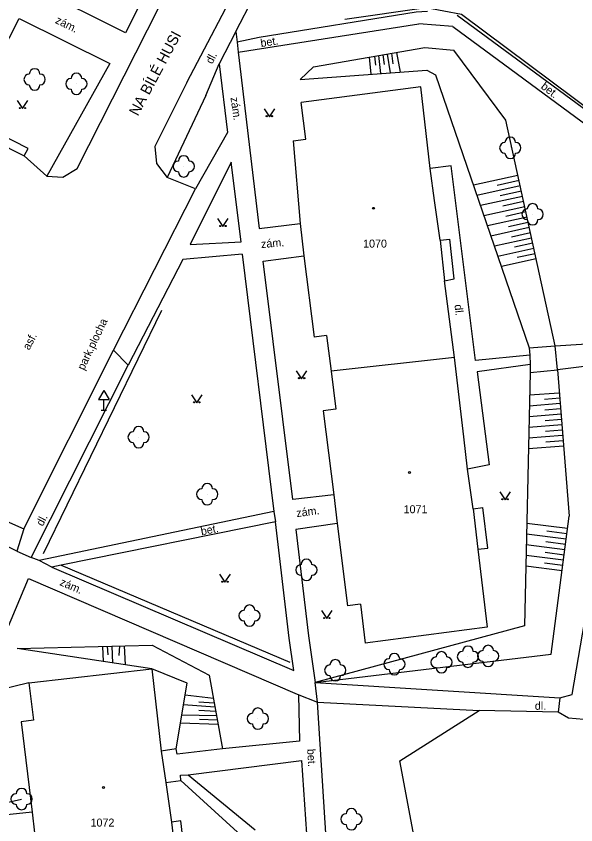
# Model space of a CAD drawing. Extents: x -794191 to -788944, y -1117087 to -1105044.
# Drawn here: x -791360.4 to -791308, y -1110242.2 to -1110166.5 of the extents above; entities that cross this region are included whole.
import ezdxf

# ---------------------------------------------------------------- set-up
doc = ezdxf.new("R2010")
doc.units = 0
for name, color, linetype in [('Doplněk polohopisu', 7, 'Continuous'), ('Doplňkové značky', 7, 'Continuous'), ('Hranice - ploty_ zdi', 7, 'Continuous'), ('Komunikace', 7, 'Continuous'), ('Názvy ulic_ silnic_ žel_', 7, 'Continuous'), ('Pomocné popisy', 7, 'Continuous'), ('Stavební objekty', 7, 'Continuous'), ('Výškopis', 7, 'Continuous'), ('Zeleň', 7, 'Continuous'), ('Značky druhů budov', 7, 'Continuous'), ('Značky druhů pozemků', 7, 'Continuous'), ('Čísla popisná', 7, 'Continuous')]:
    doc.layers.add(name, color=color, linetype=linetype)

msp = doc.modelspace()

# ---------------------------------------------------------------- linework, layer by layer
at = {"layer": 'Doplněk polohopisu'}
for p, q in [((-791339.81, -1110167.89), (-791337.51, -1110163.42)), ((-791299.25, -1110181.07), (-791319.12, -1110166.4)), ((-791339.59, -1110169.84), (-791322.68, -1110167.17)), ((-791319.52, -1110167.42), (-791322.68, -1110167.17)), ((-791319.52, -1110167.42), (-791299.66, -1110182.1)), ((-791339.81, -1110167.89), (-791341.37, -1110170.92)), ((-791339.81, -1110167.89), (-791339.69, -1110168.89)), ((-791337.63, -1110168.45), (-791339.69, -1110168.89)), ((-791339.69, -1110168.89), (-791339.59, -1110169.84)), ((-791339.59, -1110169.84), (-791337.62, -1110186.34)), ((-791351.61, -1110170.91), (-791357.51, -1110181.45)), ((-791342.61, -1110173.9), (-791346.24, -1110181.56)), ((-791337.62, -1110186.34), (-791333.8, -1110185.87)), ((-791339.21, -1110188.74), (-791344.76, -1110189.27)), ((-791339.21, -1110188.74), (-791336.27, -1110212.85)), ((-791344.76, -1110189.27), (-791349.9, -1110199.14)), ((-791349.9, -1110199.14), (-791351.26, -1110197.75)), ((-791303.74, -1110198.83), (-791309.72, -1110199.6)), ((-791358.97, -1110217.18), (-791349.9, -1110199.14)), ((-791330.65, -1110211.29), (-791334.49, -1110211.74)), ((-791336.27, -1110212.85), (-791358.23, -1110217.46)), ((-791336.27, -1110212.85), (-791336.12, -1110213.83)), ((-791360.32, -1110216.56), (-791364.98, -1110214.37)), ((-791359.66, -1110214.48), (-791360.32, -1110216.56)), ((-791360.32, -1110216.56), (-791358.97, -1110217.18)), ((-791358.23, -1110217.46), (-791358.97, -1110217.18)), ((-791357.04, -1110218.06), (-791358.23, -1110217.46)), ((-791359.2, -1110219.14), (-791334.08, -1110229.98)), ((-791332.17, -1110230.71), (-791332.38, -1110228.87)), ((-791334.08, -1110229.98), (-791332.17, -1110230.71)), ((-791309.51, -1110230.31), (-791309.65, -1110231.66)), ((-791330.32, -1110259.62), (-791332.17, -1110230.71)), ((-791346.38, -1110238.23), (-791344.97, -1110238.05)), ((-791344.98, -1110237.56), (-791344.29, -1110237.51)), ((-791344.97, -1110238.05), (-791344.98, -1110237.56)), ((-791339.65, -1110242.88), (-791344.97, -1110238.05)), ((-791344.29, -1110237.51), (-791338.02, -1110242.67))]:
    msp.add_line(p, q, dxfattribs=at)
for points in [[(-791358.66, -1110163.74), (-791350.46, -1110147.32), (-791341.92, -1110151.65), (-791350.14, -1110168.03)], [(-791350.14, -1110168.03), (-791358.66, -1110163.74)], [(-791321.89, -1110166.03), (-791322.94, -1110166.1), (-791337.63, -1110168.45)], [(-791364.6, -1110175.52), (-791360.1, -1110166.67), (-791351.61, -1110170.91)], [(-791342.61, -1110173.9), (-791341.37, -1110170.92), (-791340.58, -1110177.35), (-791343.58, -1110182.64)], [(-791312.32, -1110198.23), (-791317.39, -1110198.73), (-791319.66, -1110180.48), (-791321.62, -1110180.73)], [(-791309.93, -1110197.33), (-791303.54, -1110196.95), (-791302.68, -1110196.83), (-791298.72, -1110182.59)], [(-791334.49, -1110211.74), (-791337.26, -1110189.41), (-791333.45, -1110188.92)], [(-791308.34, -1110230), (-791303.06, -1110199.01), (-791303.74, -1110198.83)], [(-791312.29, -1110199.08), (-791317.25, -1110199.77), (-791316.1, -1110208.49), (-791318.13, -1110208.89)], [(-791357.04, -1110218.06), (-791334.38, -1110227.75), (-791334.83, -1110224.71), (-791336.12, -1110213.83)], [(-791336.12, -1110213.83), (-791356.16, -1110217.88), (-791357.04, -1110218.06)], [(-791330.32, -1110213.97), (-791334.21, -1110214.54), (-791333.01, -1110224.5), (-791332.38, -1110228.87)], [(-791358.88, -1110241.01), (-791368.01, -1110241.98), (-791368.48, -1110241.86), (-791368.6, -1110241.54), (-791368.31, -1110240.8), (-791359.2, -1110219.14)], [(-791332.38, -1110228.87), (-791309.51, -1110230.31), (-791308.34, -1110230)], [(-791333.96, -1110230.02), (-791333.87, -1110234.36), (-791341.06, -1110235.1), (-791345.29, -1110235.6), (-791345.39, -1110235.08), (-791346.8, -1110235.3)], [(-791332.17, -1110230.71), (-791317.06, -1110231.5)], [(-791292.96, -1110233.06), (-791300.07, -1110232.96), (-791308.68, -1110232.21), (-791309.65, -1110231.66), (-791317.06, -1110231.5)], [(-791344.29, -1110237.51), (-791333.68, -1110236.17), (-791332.07, -1110259.52)]]:
    msp.add_lwpolyline(points, dxfattribs=at)
msp.add_lwpolyline([(-791340.24, -1110180.15), (-791344.08, -1110187.86), (-791339.33, -1110187.59)], close=True, dxfattribs=at)
at = {"layer": 'Doplňkové značky'}
for p, q in [((-791352.16, -1110201.514), (-791352.66, -1110202.38)), ((-791352.16, -1110201.514), (-791351.66, -1110202.38)), ((-791352.66, -1110202.38), (-791351.66, -1110202.38)), ((-791352.16, -1110203.38), (-791352.16, -1110202.38)), ((-791352.41, -1110203.38), (-791351.91, -1110203.38))]:
    msp.add_line(p, q, dxfattribs=at)
at = {"layer": 'Hranice - ploty_ zdi'}
for p, q in [((-791346.77, -1110194.03), (-791357.85, -1110216.82)), ((-791312.36, -1110197.53), (-791309.93, -1110197.33)), ((-791356.16, -1110217.88), (-791334.77, -1110226.97)), ((-791359.18, -1110228.92), (-791362.97, -1110229.84)), ((-791365.62, -1110241.05), (-791359.86, -1110239.79))]:
    msp.add_line(p, q, dxfattribs=at)
for points in [[(-791329.63, -1110166.74), (-791322, -1110165.65), (-791318.71, -1110166.28), (-791299.76, -1110180.41), (-791294.72, -1110164.77), (-791298.76, -1110159.22)], [(-791312.36, -1110197.53), (-791312.32, -1110198.23), (-791312.29, -1110199.08), (-791312.29, -1110199.84), (-791309.72, -1110199.6), (-791309.93, -1110197.33)]]:
    msp.add_lwpolyline(points, dxfattribs=at)
at = {"layer": 'Komunikace'}
for p, q in [((-791357.51, -1110181.45), (-791359.61, -1110179.54)), ((-791343.58, -1110182.64), (-791346.24, -1110181.56)), ((-791362.46, -1110213.24), (-791359.66, -1110214.48))]:
    msp.add_line(p, q, dxfattribs=at)
for points in [[(-791354.67, -1110180.74), (-791340.38, -1110152.52), (-791319.73, -1110112.08)], [(-791344.41, -1110172.68), (-791339.12, -1110162.6)], [(-791344.41, -1110172.68), (-791347.38, -1110178.66), (-791347.23, -1110180.26), (-791346.24, -1110181.56)], [(-791357.51, -1110181.45), (-791356, -1110181.54), (-791354.67, -1110180.74)], [(-791359.66, -1110214.48), (-791351.26, -1110197.75), (-791343.58, -1110182.64)]]:
    msp.add_lwpolyline(points, dxfattribs=at)
at = {"layer": 'Stavební objekty'}
for p, q in [((-791322.52, -1110173.08), (-791333.69, -1110174.54)), ((-791334.46, -1110178.14), (-791333.8, -1110185.87)), ((-791320.71, -1110187.45), (-791319.79, -1110187.35)), ((-791320.71, -1110187.45), (-791320.28, -1110191.24)), ((-791319.38, -1110191.08), (-791319.79, -1110187.35)), ((-791320.28, -1110191.24), (-791319.38, -1110191.08)), ((-791331.33, -1110196.37), (-791332.5, -1110196.52)), ((-791331.33, -1110196.37), (-791330.91, -1110199.72)), ((-791319.36, -1110198.43), (-791330.91, -1110199.72)), ((-791330.91, -1110199.72), (-791330.47, -1110203.27)), ((-791330.47, -1110203.27), (-791331.66, -1110203.42)), ((-791318.13, -1110208.89), (-791318.47, -1110205.87)), ((-791317.61, -1110212.6), (-791318.13, -1110208.89)), ((-791317.61, -1110212.6), (-791316.72, -1110212.47)), ((-791316.23, -1110216.3), (-791316.72, -1110212.47)), ((-791317.61, -1110212.6), (-791317.16, -1110216.39)), ((-791330.32, -1110213.97), (-791329.37, -1110221.69)), ((-791317.16, -1110216.39), (-791316.23, -1110216.3)), ((-791317.16, -1110216.39), (-791316.3, -1110223.69)), ((-791328.15, -1110221.54), (-791329.37, -1110221.69)), ((-791328.15, -1110221.54), (-791327.7, -1110225.18)), ((-791316.3, -1110223.69), (-791327.7, -1110225.18)), ((-791359.18, -1110228.92), (-791347.67, -1110227.6)), ((-791359.18, -1110228.92), (-791358.75, -1110232.41)), ((-791358.75, -1110232.41), (-791359.91, -1110232.55)), ((-791359.91, -1110232.55), (-791358.88, -1110241.01)), ((-791358.88, -1110241.01), (-791358.64, -1110242.94)), ((-791344.96, -1110241.83), (-791345.85, -1110241.97)), ((-791344.52, -1110245.6), (-791344.96, -1110241.83))]:
    msp.add_line(p, q, dxfattribs=at)
for points in [[(-791320.71, -1110187.45), (-791321.22, -1110183.73), (-791321.62, -1110180.73), (-791322.52, -1110173.08)], [(-791334.46, -1110178.14), (-791333.27, -1110177.99), (-791333.69, -1110174.54)], [(-791365.14, -1110176.77), (-791359.61, -1110179.54), (-791359.23, -1110178.85), (-791364.78, -1110176.04)], [(-791333.8, -1110185.87), (-791333.45, -1110188.92), (-791332.5, -1110196.52)], [(-791318.47, -1110205.87), (-791319.36, -1110198.43), (-791320.28, -1110191.24)], [(-791331.66, -1110203.42), (-791330.65, -1110211.29), (-791330.32, -1110213.97)], [(-791347.67, -1110227.6), (-791346.8, -1110235.3), (-791346.38, -1110238.23)], [(-791346.38, -1110238.23), (-791345.85, -1110241.97), (-791345.41, -1110245.74)]]:
    msp.add_lwpolyline(points, dxfattribs=at)
at = {"layer": 'Výškopis'}
for p, q in [((-791325.66, -1110170.01), (-791325.38, -1110171.78)), ((-791325.26, -1110169.94), (-791325.12, -1110170.94)), ((-791324.78, -1110169.86), (-791324.45, -1110171.71)), ((-791327.34, -1110170.3), (-791327.18, -1110171.91)), ((-791326.85, -1110170.22), (-791326.76, -1110171.05)), ((-791326.48, -1110170.15), (-791326.27, -1110171.84)), ((-791326.07, -1110170.08), (-791325.94, -1110170.98)), ((-791333.81, -1110172.4), (-791321.94, -1110171.52)), ((-791321.94, -1110171.52), (-791321.13, -1110171.97)), ((-791321.13, -1110171.97), (-791312.36, -1110197.53)), ((-791313.42, -1110181.39), (-791317.59, -1110182.3)), ((-791313.32, -1110181.87), (-791315.37, -1110182.32)), ((-791313.21, -1110182.36), (-791317.26, -1110183.25)), ((-791313.1, -1110182.85), (-791315.1, -1110183.29)), ((-791313, -1110183.34), (-791316.93, -1110184.2)), ((-791312.78, -1110184.32), (-791316.61, -1110185.16)), ((-791312.89, -1110183.83), (-791314.83, -1110184.25)), ((-791312.68, -1110184.8), (-791314.56, -1110185.22)), ((-791312.57, -1110185.29), (-791316.28, -1110186.11)), ((-791312.46, -1110185.78), (-791314.29, -1110186.18)), ((-791312.36, -1110186.27), (-791315.95, -1110187.06)), ((-791312.14, -1110187.25), (-791315.63, -1110188.01)), ((-791312.25, -1110186.76), (-791314.02, -1110187.15)), ((-791311.93, -1110188.22), (-791315.3, -1110188.96)), ((-791312.03, -1110187.74), (-791313.75, -1110188.11)), ((-791311.82, -1110188.71), (-791313.48, -1110189.08)), ((-791311.71, -1110189.2), (-791314.97, -1110189.92)), ((-791309.72, -1110199.6), (-791308.64, -1110213.3)), ((-791309.55, -1110201.76), (-791312.34, -1110201.97)), ((-791309.51, -1110202.25), (-791310.93, -1110202.36)), ((-791309.47, -1110202.75), (-791312.36, -1110202.98)), ((-791309.43, -1110203.25), (-791310.9, -1110203.37)), ((-791309.39, -1110203.75), (-791312.38, -1110203.98)), ((-791309.31, -1110204.75), (-791312.4, -1110204.99)), ((-791309.35, -1110204.25), (-791310.87, -1110204.37)), ((-791309.28, -1110205.24), (-791310.84, -1110205.37)), ((-791309.24, -1110205.74), (-791312.42, -1110205.99)), ((-791309.2, -1110206.24), (-791310.82, -1110206.37)), ((-791309.16, -1110206.74), (-791312.44, -1110207)), ((-791308.79, -1110214.46), (-791312.59, -1110213.97)), ((-791308.85, -1110214.95), (-791310.73, -1110214.71)), ((-791308.92, -1110215.45), (-791312.62, -1110214.97)), ((-791309.04, -1110216.44), (-791312.64, -1110215.98)), ((-791308.98, -1110215.94), (-791310.8, -1110215.71)), ((-791309.17, -1110217.43), (-791312.66, -1110216.98)), ((-791309.11, -1110216.94), (-791310.88, -1110216.71)), ((-791309.23, -1110217.93), (-791310.95, -1110217.71)), ((-791309.3, -1110218.42), (-791312.68, -1110217.99)), ((-791352.3, -1110225.49), (-791352.22, -1110226.91)), ((-791351.86, -1110225.48), (-791351.79, -1110226.28)), ((-791351.41, -1110225.47), (-791351.34, -1110227.05)), ((-791350.69, -1110225.45), (-791350.76, -1110226.35)), ((-791350.25, -1110225.44), (-791350.17, -1110227.22)), ((-791341.91, -1110230.38), (-791344.56, -1110230.07)), ((-791341.77, -1110231.18), (-791344.71, -1110230.97)), ((-791341.84, -1110230.81), (-791343.28, -1110230.71)), ((-791341.62, -1110231.99), (-791344.86, -1110231.92)), ((-791341.69, -1110231.6), (-791343.28, -1110231.51)), ((-791341.47, -1110232.81), (-791344.99, -1110232.67)), ((-791341.55, -1110232.41), (-791343.22, -1110232.34))]:
    msp.add_line(p, q, dxfattribs=at)
for points in [[(-791333.81, -1110172.4), (-791332.56, -1110171.21), (-791322.14, -1110169.4), (-791319.42, -1110169.65)], [(-791309.93, -1110197.33), (-791314.56, -1110176.21), (-791319.42, -1110169.65)], [(-791312.29, -1110199.84), (-791312.8, -1110223.56), (-791332.38, -1110228.87)], [(-791332.38, -1110228.87), (-791310.3, -1110226.23), (-791308.64, -1110213.3)], [(-791347.67, -1110227.6), (-791360.28, -1110225.7), (-791347.63, -1110225.37)], [(-791347.63, -1110225.37), (-791342.31, -1110228.2), (-791341.06, -1110235.1)], [(-791345.39, -1110235.08), (-791344.37, -1110228.93), (-791347.67, -1110227.6)], [(-791319.38, -1110263.35), (-791324.46, -1110236.21), (-791317.06, -1110231.5)]]:
    msp.add_lwpolyline(points, dxfattribs=at)
at = {"layer": 'Zeleň'}
for centre in [(-791358.64, -1110172.39), (-791354.73, -1110172.8), (-791314.14, -1110178.8), (-791344.69, -1110180.53), (-791312.05, -1110185.02), (-791348.91, -1110205.9), (-791342.49, -1110211.24), (-791333.21, -1110218.33), (-791338.54, -1110222.61), (-791318.1, -1110226.46), (-791316.21, -1110226.39), (-791324.98, -1110227.16), (-791320.57, -1110226.98), (-791330.51, -1110227.73), (-791337.75, -1110232.26), (-791359.86, -1110239.79), (-791329, -1110241.68)]:
    msp.add_circle(centre, 0.0005, dxfattribs=at)
for centre, start, end in [((-791358.64, -1110171.89), 0, 179.99999), ((-791359.14, -1110172.39), 89.99999, 269.99999), ((-791358.14, -1110172.39), 270, 89.99999), ((-791355.23, -1110172.8), 89.99999, 269.99999), ((-791354.73, -1110172.3), 0, 179.99999), ((-791354.23, -1110172.8), 270, 89.99999), ((-791358.64, -1110172.89), 179.99999, 359.99999), ((-791354.73, -1110173.3), 179.99999, 359.99999), ((-791314.64, -1110178.8), 89.99999, 269.99999), ((-791314.14, -1110178.3), 0, 179.99999), ((-791313.64, -1110178.8), 270, 89.99999), ((-791344.69, -1110180.03), 0, 179.99999), ((-791314.14, -1110179.3), 179.99999, 359.99999), ((-791345.19, -1110180.53), 89.99999, 269.99999), ((-791344.19, -1110180.53), 270, 89.99999), ((-791344.69, -1110181.03), 179.99999, 359.99999), ((-791312.05, -1110184.52), 0, 179.99999), ((-791312.55, -1110185.02), 89.99999, 269.99999), ((-791311.55, -1110185.02), 270, 89.99999), ((-791312.05, -1110185.52), 179.99999, 359.99999), ((-791348.91, -1110205.4), 0, 179.99999), ((-791349.41, -1110205.9), 89.99999, 269.99999), ((-791348.41, -1110205.9), 270, 89.99999), ((-791348.91, -1110206.4), 179.99999, 359.99999), ((-791342.99, -1110211.24), 89.99999, 269.99999), ((-791342.49, -1110210.74), 0, 179.99999), ((-791341.99, -1110211.24), 270, 89.99999), ((-791342.49, -1110211.74), 179.99999, 359.99999), ((-791333.21, -1110217.83), 0, 179.99999), ((-791333.71, -1110218.33), 89.99999, 269.99999), ((-791332.71, -1110218.33), 270, 89.99999), ((-791333.21, -1110218.83), 179.99999, 359.99999), ((-791339.04, -1110222.61), 89.99999, 269.99999), ((-791338.54, -1110222.11), 0, 179.99999), ((-791338.04, -1110222.61), 270, 89.99999), ((-791338.54, -1110223.11), 179.99999, 359.99999), ((-791320.57, -1110226.48), 0, 179.99999), ((-791318.6, -1110226.46), 89.99999, 269.99999), ((-791318.1, -1110225.96), 0, 179.99999), ((-791317.6, -1110226.46), 270, 89.99999), ((-791316.71, -1110226.39), 89.99999, 269.99999), ((-791316.21, -1110225.89), 0, 179.99999), ((-791315.71, -1110226.39), 270, 89.99999), ((-791330.51, -1110227.23), 0, 179.99999), ((-791325.48, -1110227.16), 89.99999, 269.99999), ((-791324.98, -1110226.66), 0, 179.99999), ((-791324.48, -1110227.16), 270, 89.99999), ((-791321.07, -1110226.98), 89.99999, 269.99999), ((-791320.07, -1110226.98), 270, 89.99999), ((-791331.01, -1110227.73), 89.99999, 269.99999), ((-791330.01, -1110227.73), 270, 89.99999), ((-791320.57, -1110227.48), 179.99999, 359.99999), ((-791318.1, -1110226.96), 179.99999, 359.99999), ((-791316.21, -1110226.89), 179.99999, 359.99999), ((-791330.51, -1110228.23), 179.99999, 359.99999), ((-791324.98, -1110227.66), 179.99999, 359.99999), ((-791337.75, -1110231.76), 0, 179.99999), ((-791338.25, -1110232.26), 89.99999, 269.99999), ((-791337.25, -1110232.26), 270, 89.99999), ((-791337.75, -1110232.76), 179.99999, 359.99999), ((-791359.86, -1110239.29), 0, 179.99999), ((-791360.36, -1110239.79), 89.99999, 269.99999), ((-791359.36, -1110239.79), 270, 89.99999), ((-791359.86, -1110240.29), 179.99999, 359.99999), ((-791329.5, -1110241.68), 89.99999, 269.99999), ((-791329, -1110241.18), 0, 179.99999), ((-791328.5, -1110241.68), 270, 89.99999), ((-791329, -1110242.18), 179.99999, 359.99999)]:
    msp.add_arc(centre, 0.5, start, end, dxfattribs=at)
at = {"layer": 'Značky druhů budov'}
for centre in [(-791326.94, -1110184.46), (-791323.56, -1110209.21), (-791352.19, -1110238.7)]:
    msp.add_circle(centre, 0.0875, dxfattribs=at)
at = {"layer": 'Značky druhů pozemků'}
for points in [[(-791360.28, -1110174.37), (-791359.78, -1110175.12), (-791359.28, -1110174.37)], [(-791337.18, -1110175.13), (-791336.68, -1110175.88), (-791336.18, -1110175.13)], [(-791341.52, -1110185.42), (-791341.02, -1110186.17), (-791340.52, -1110185.42)], [(-791334.16, -1110199.67), (-791333.66, -1110200.42), (-791333.16, -1110199.67)], [(-791343.97, -1110201.93), (-791343.47, -1110202.68), (-791342.97, -1110201.93)], [(-791315.13, -1110211.01), (-791314.63, -1110211.76), (-791314.13, -1110211.01)], [(-791341.33, -1110218.74), (-791340.83, -1110219.49), (-791340.33, -1110218.74)], [(-791331.81, -1110222.14), (-791331.31, -1110222.89), (-791330.81, -1110222.14)]]:
    msp.add_lwpolyline(points, dxfattribs=at)
for centre in [(-791360.03, -1110175.07), (-791359.53, -1110175.07), (-791336.93, -1110175.83), (-791336.43, -1110175.83), (-791341.27, -1110186.12), (-791340.77, -1110186.12), (-791333.91, -1110200.37), (-791333.41, -1110200.37), (-791343.72, -1110202.63), (-791343.22, -1110202.63), (-791314.88, -1110211.71), (-791314.38, -1110211.71), (-791341.08, -1110219.44), (-791340.58, -1110219.44), (-791331.56, -1110222.84), (-791331.06, -1110222.84)]:
    msp.add_circle(centre, 0.05, dxfattribs=at)

# ---------------------------------------------------------------- texts
at = {"layer": 'Názvy ulic_ silnic_ žel_'}
msp.add_text('NA BÍLÉ HUSI', height=1, rotation=61.94079, dxfattribs=at).set_placement((-791348.98, -1110175.88))
at = {"layer": 'Pomocné popisy'}
for s, rotation, p in [('zám.', 333.7433, (-791356.77, -1110167.08)), ('bet.', 8.83669, (-791337.454, -1110169.359)), ('dl.', 62.62639, (-791342.03, -1110171)), ('bet.', 322.43951, (-791311.34, -1110173.17)), ('zám.', 278.16755, (-791340.319, -1110174.1)), ('zám.', 4.93254, (-791337.428, -1110188.186)), ('dl.', 276.06007, (-791319.36, -1110193.5)), ('park.plocha', 64.60519, (-791354.02, -1110199.68)), ('asf.', 61.90696, (-791359.15, -1110197.8)), ('zám.', 7.2826, (-791334.113, -1110213.382)), ('dl.', 62.91381, (-791357.88, -1110214.29)), ('bet.', 11.35448, (-791343.018, -1110215.093)), ('zám.', 336.51988, (-791356.353, -1110219.736)), ('bet.', 273.01279, (-791333.14, -1110235.11))]:
    msp.add_text(s, height=0.75, rotation=rotation, dxfattribs=at).set_placement(p)
msp.add_text('dl.', height=0.75, dxfattribs=at).set_placement((-791311.84, -1110231.43))
at = {"layer": 'Čísla popisná'}
for s, p in [('1070', (-791327.91, -1110188.14)), ('1071', (-791324.12, -1110213.02)), ('1072', (-791353.41, -1110242.37))]:
    msp.add_text(s, height=0.75, dxfattribs=at).set_placement(p)

doc.saveas('drawing.dxf')
